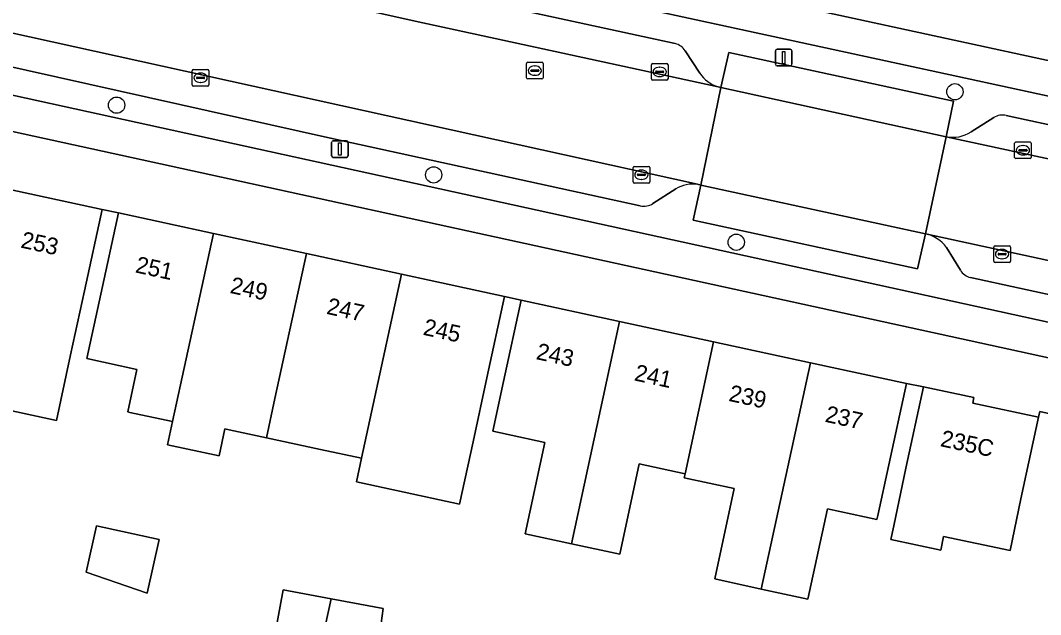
# Model space of a CAD drawing. Extents: x 158086 to 159499, y 382904 to 383981.
# Drawn here: x 158217.7 to 158278.9, y 383169 to 383204.7 of the extents above; entities that cross this region are included whole.
import ezdxf

# ---------------------------------------------------------------- set-up
doc = ezdxf.new("R2010")
doc.units = 0
for name, color, linetype in [('IMGEO_Berm_open', 7, 'Continuous'), ('IMGEO_Boom', 7, 'Continuous'), ('IMGEO_Erf', 7, 'Continuous'), ('IMGEO_Fietspad_gesloten', 7, 'Continuous'), ('IMGEO_Kolk', 7, 'Continuous'), ('IMGEO_Lichtmast', 7, 'Continuous'), ('IMGEO_Pand', 7, 'Continuous'), ('IMGEO_Pand_nummerreeks', 7, 'Continuous'), ('IMGEO_Parkeervlak_open', 7, 'Continuous'), ('IMGEO_Rijbaan_lokaal_gesloten', 7, 'Continuous'), ('IMGEO_Rijbaan_lokaal_open', 7, 'Continuous'), ('IMGEO_Rioolput', 7, 'Continuous'), ('IMGEO_Voetpad_open', 7, 'Continuous')]:
    doc.layers.add(name, color=color, linetype=linetype)

msp = doc.modelspace()

# ---------------------------------------------------------------- linework, layer by layer
at = {"layer": 'IMGEO_Berm_open'}
for points in [[(158276.869, 383198.965), (158310.165, 383191.768), (158320.914, 383189.662), (158321.216, 383191.287), (158309.726, 383193.572), (158241.35, 383208.396), (158202.859, 383217.005), (158187.053, 383220.294)], [(158186.095, 383218.765), (158192.996, 383217.388), (158201.806, 383215.545), (158240.906, 383206.806), (158256.997, 383203.295)], [(158254.9, 383193.55), (158236.292, 383197.608), (158201.626, 383205.353), (158201.292, 383203.669), (158307.14, 383180.487)], [(158257.594, 383202.867), (158258.48, 383201.517)], [(158259.571, 383200.688), (158259.738, 383200.649), (158260.208, 383202.76), (158273.709, 383199.843), (158273.257, 383197.701)], [(158274.761, 383197.987), (158276.124, 383198.855)], [(158272.028, 383191.873), (158271.532, 383189.764), (158258.073, 383192.693), (158258.527, 383194.795), (158258.327, 383194.843)], [(158257.032, 383194.571), (158255.648, 383193.69)], [(158274.112, 383189.687), (158273.277, 383191.058)], [(158304.134, 383182.846), (158274.722, 383189.241)]]:
    msp.add_lwpolyline(points, dxfattribs=at)
for centre, radius, start, end in [((158256.715, 383202.271), 1.062, 34.13748, 74.58769), ((158260.159, 383202.595), 1.995, 212.68951, 252.85147), ((158276.62, 383198.071), 0.928, 74.45828, 122.33991), ((158273.641, 383199.778), 2.113, 259.52241, 302.01117), ((158258.076, 383192.819), 2.039, 82.92928, 120.79451), ((158255.109, 383194.503), 0.975, 257.63992, 303.56239), ((158271.571, 383189.807), 2.116, 36.23738, 77.51196), ((158274.955, 383190.2), 0.987, 211.31108, 256.3443)]:
    msp.add_arc(centre, radius, start, end, dxfattribs=at)
at = {"layer": 'IMGEO_Boom'}
for centre in [(158273.785, 383200.399), (158223.458, 383199.595), (158242.492, 383195.409), (158260.658, 383191.365)]:
    msp.add_circle(centre, 0.489, dxfattribs=at)
at = {"layer": 'IMGEO_Erf'}
msp.add_lwpolyline([(158281.898, 383180.525), (158278.879, 383181.201), (158278.795, 383180.853), (158277.753, 383175.963), (158277.096, 383172.86), (158273.107, 383173.706), (158272.932, 383172.878), (158269.936, 383173.514), (158270.112, 383174.341), (158270.849, 383177.797), (158271.892, 383182.686), (158270.874, 383182.878), (158269.814, 383177.992), (158269.155, 383174.953), (158269.106, 383174.717), (158266.14, 383175.36), (158264.964, 383169.936), (158262.164, 383170.543), (158259.364, 383171.149), (158260.54, 383176.575), (158257.533, 383177.226), (158257.584, 383177.468), (158254.839, 383178.063), (158253.661, 383172.63), (158250.764, 383173.258), (158247.985, 383173.861), (158249.172, 383179.339), (158246.042, 383180.017), (158246.69, 383183.006), (158247.75, 383187.892), (158246.75, 383188.1), (158245.69, 383183.214), (158244.859, 383179.381), (158244.049, 383175.647), (158237.863, 383176.988), (158238.168, 383178.396), (158235.706, 383178.93), (158232.449, 383179.618), (158230.211, 383180.104), (158229.961, 383180.158), (158229.608, 383178.531), (158226.517, 383179.201), (158226.819, 383180.593), (158224.248, 383181.15), (158224.124, 383181.177), (158224.678, 383183.73), (158221.677, 383184.393), (158222.511, 383188.239), (158223.57, 383193.125), (158222.593, 383193.338), (158221.534, 383188.452), (158220.7, 383184.605), (158219.846, 383180.666), (158214.014, 383181.93)], dxfattribs=at)
for points in [[(158225.298, 383170.285), (158221.633, 383171.548), (158222.249, 383174.343), (158226.01, 383173.513)], [(158238.976, 383165.858), (158235.587, 383166.494), (158232.815, 383167.014), (158233.468, 383170.499), (158236.339, 383169.961), (158239.468, 383169.374)]]:
    msp.add_lwpolyline(points, close=True, dxfattribs=at)
at = {"layer": 'IMGEO_Fietspad_gesloten'}
for points in [[(158310.224, 383195.595), (158241.603, 383210.483), (158207.946, 383218.002), (158195.608, 383220.653), (158184.729, 383222.86)], [(158187.053, 383220.294), (158202.859, 383217.005), (158241.35, 383208.396), (158309.726, 383193.572), (158321.216, 383191.287), (158327.206, 383190.282)], [(158138.36, 383212.086), (158139.992, 383211.926), (158163.458, 383208.795), (158169.284, 383207.897), (158174.364, 383207.03), (158187.059, 383204.599), (158306.699, 383178.457)], [(158307.14, 383180.487), (158201.292, 383203.669), (158197.351, 383204.538), (158190.588, 383205.987)]]:
    msp.add_lwpolyline(points, dxfattribs=at)
at = {"layer": 'IMGEO_Kolk'}
for p, q in [((158255.561, 383201.168), (158255.561, 383202.02)), ((158255.636, 383202.094), (158256.488, 383202.094)), ((158256.562, 383202.02), (158256.562, 383201.168)), ((158228.002, 383200.812), (158228.002, 383201.664)), ((158228.077, 383201.738), (158228.929, 383201.738)), ((158228.49, 383201.518), (158228.515, 383201.518)), ((158229.003, 383201.664), (158229.003, 383200.812)), ((158255.82, 383201.588), (158255.82, 383201.6)), ((158256.258, 383201.551), (158255.86, 383201.551)), ((158255.863, 383201.637), (158256.261, 383201.637)), ((158256.049, 383201.874), (158256.074, 383201.874)), ((158256.304, 383201.6), (158256.304, 383201.588)), ((158228.261, 383201.232), (158228.261, 383201.244)), ((158228.699, 383201.195), (158228.301, 383201.195)), ((158228.304, 383201.281), (158228.702, 383201.281)), ((158228.513, 383200.958), (158228.488, 383200.958)), ((158228.745, 383201.244), (158228.745, 383201.232)), ((158256.488, 383201.094), (158255.636, 383201.094)), ((158256.072, 383201.314), (158256.047, 383201.314)), ((158228.929, 383200.738), (158228.077, 383200.738)), ((158277.371, 383196.459), (158277.371, 383197.311)), ((158277.446, 383197.385), (158278.298, 383197.385)), ((158277.859, 383197.165), (158277.884, 383197.165)), ((158278.372, 383197.311), (158278.372, 383196.459)), ((158277.63, 383196.879), (158277.63, 383196.891)), ((158278.068, 383196.842), (158277.67, 383196.842)), ((158277.673, 383196.928), (158278.071, 383196.928)), ((158277.882, 383196.605), (158277.857, 383196.605)), ((158278.114, 383196.891), (158278.114, 383196.879)), ((158254.538, 383195.918), (158255.39, 383195.918)), ((158278.298, 383196.385), (158277.446, 383196.385)), ((158254.463, 383194.992), (158254.463, 383195.844)), ((158254.722, 383195.412), (158254.722, 383195.424)), ((158255.16, 383195.375), (158254.762, 383195.375)), ((158254.765, 383195.461), (158255.163, 383195.461)), ((158254.951, 383195.698), (158254.976, 383195.698)), ((158255.206, 383195.424), (158255.206, 383195.412)), ((158255.464, 383195.844), (158255.464, 383194.992)), ((158255.39, 383194.918), (158254.538, 383194.918)), ((158254.974, 383195.138), (158254.949, 383195.138)), ((158276.118, 383190.224), (158276.118, 383191.076)), ((158276.193, 383191.15), (158277.045, 383191.15)), ((158277.119, 383191.076), (158277.119, 383190.224)), ((158276.377, 383190.644), (158276.377, 383190.656)), ((158276.815, 383190.607), (158276.417, 383190.607)), ((158276.42, 383190.693), (158276.818, 383190.693)), ((158276.606, 383190.93), (158276.631, 383190.93)), ((158276.861, 383190.656), (158276.861, 383190.644)), ((158277.045, 383190.15), (158276.193, 383190.15)), ((158276.629, 383190.37), (158276.604, 383190.37))]:
    msp.add_line(p, q, dxfattribs=at)
for points in [[(158255.561, 383201.168), (158255.561, 383202.02)], [(158255.636, 383202.094), (158256.488, 383202.094)], [(158256.562, 383202.02), (158256.562, 383201.168)], [(158228.002, 383200.812), (158228.002, 383201.664)], [(158228.077, 383201.738), (158228.929, 383201.738)], [(158229.003, 383201.664), (158229.003, 383200.812)], [(158256.488, 383201.094), (158255.636, 383201.094)], [(158228.929, 383200.738), (158228.077, 383200.738)], [(158277.371, 383196.459), (158277.371, 383197.311)], [(158277.446, 383197.385), (158278.298, 383197.385)], [(158278.372, 383197.311), (158278.372, 383196.459)], [(158254.538, 383195.918), (158255.39, 383195.918)], [(158278.298, 383196.385), (158277.446, 383196.385)], [(158254.463, 383194.992), (158254.463, 383195.844)], [(158255.464, 383195.844), (158255.464, 383194.992)], [(158255.39, 383194.918), (158254.538, 383194.918)], [(158276.118, 383190.224), (158276.118, 383191.076)], [(158276.193, 383191.15), (158277.045, 383191.15)], [(158277.119, 383191.076), (158277.119, 383190.224)], [(158277.045, 383190.15), (158276.193, 383190.15)]]:
    msp.add_lwpolyline(points, dxfattribs=at)
for centre, radius, start, end in [((158255.638, 383202.018), 0.0765, 91.55205, 178.44795), ((158255.638, 383202.018), 0.0765, 91.55205, 178.44795), ((158256.486, 383202.018), 0.0765, 1.55205, 88.44795), ((158256.486, 383202.018), 0.0765, 1.55205, 88.44795), ((158228.079, 383201.662), 0.0765, 91.55205, 178.44795), ((158228.079, 383201.662), 0.0765, 91.55205, 178.44795), ((158228.927, 383201.662), 0.0765, 1.55205, 88.44795), ((158228.927, 383201.662), 0.0765, 1.55205, 88.44795), ((158255.86, 383201.597), 0.0403, 85.87752, 175.75265), ((158255.857, 383201.587), 0.0366, 178.93798, 274.71019), ((158256.261, 383201.594), 0.043, 264.86636, 352.45326), ((158256.265, 383201.599), 0.0386, 1.73085, 96.63898), ((158228.079, 383200.814), 0.0765, 181.55205, 268.44795), ((158228.079, 383200.814), 0.0765, 181.55205, 268.44795), ((158228.301, 383201.241), 0.0403, 85.87752, 175.75265), ((158228.298, 383201.231), 0.0366, 178.93798, 274.71019), ((158228.702, 383201.238), 0.043, 264.86636, 352.45326), ((158228.706, 383201.243), 0.0386, 1.73085, 96.63898), ((158228.927, 383200.814), 0.0765, 271.55205, 358.44795), ((158228.927, 383200.814), 0.0765, 271.55205, 358.44795), ((158255.638, 383201.17), 0.0765, 181.55205, 268.44795), ((158255.638, 383201.17), 0.0765, 181.55205, 268.44795), ((158256.486, 383201.17), 0.0765, 271.55205, 358.44795), ((158256.486, 383201.17), 0.0765, 271.55205, 358.44795), ((158277.448, 383197.309), 0.0765, 91.55205, 178.44795), ((158277.448, 383197.309), 0.0765, 91.55205, 178.44795), ((158278.296, 383197.309), 0.0765, 1.55205, 88.44795), ((158278.296, 383197.309), 0.0765, 1.55205, 88.44795), ((158277.67, 383196.888), 0.0403, 85.87752, 175.75265), ((158277.667, 383196.878), 0.0366, 178.93798, 274.71019), ((158278.071, 383196.885), 0.043, 264.86636, 352.45326), ((158278.075, 383196.89), 0.0386, 1.73085, 96.63898), ((158254.54, 383195.842), 0.0765, 91.55205, 178.44795), ((158254.54, 383195.842), 0.0765, 91.55205, 178.44795), ((158255.388, 383195.842), 0.0765, 1.55205, 88.44795), ((158255.388, 383195.842), 0.0765, 1.55205, 88.44795), ((158277.448, 383196.461), 0.0765, 181.55205, 268.44795), ((158277.448, 383196.461), 0.0765, 181.55205, 268.44795), ((158278.296, 383196.461), 0.0765, 271.55205, 358.44795), ((158278.296, 383196.461), 0.0765, 271.55205, 358.44795), ((158254.762, 383195.421), 0.0403, 85.87752, 175.75265), ((158254.759, 383195.411), 0.0366, 178.93798, 274.71019), ((158255.163, 383195.418), 0.043, 264.86636, 352.45326), ((158255.167, 383195.423), 0.0386, 1.73085, 96.63898), ((158254.54, 383194.994), 0.0765, 181.55205, 268.44795), ((158254.54, 383194.994), 0.0765, 181.55205, 268.44795), ((158255.388, 383194.994), 0.0765, 271.55205, 358.44795), ((158255.388, 383194.994), 0.0765, 271.55205, 358.44795), ((158276.195, 383191.074), 0.0765, 91.55205, 178.44795), ((158276.195, 383191.074), 0.0765, 91.55205, 178.44795), ((158277.043, 383191.074), 0.0765, 1.55205, 88.44795), ((158277.043, 383191.074), 0.0765, 1.55205, 88.44795), ((158276.417, 383190.653), 0.0403, 85.87752, 175.75265), ((158276.414, 383190.643), 0.0366, 178.93798, 274.71019), ((158276.818, 383190.65), 0.043, 264.86636, 352.45326), ((158276.822, 383190.655), 0.0386, 1.73085, 96.63898), ((158276.195, 383190.226), 0.0765, 181.55205, 268.44795), ((158276.195, 383190.226), 0.0765, 181.55205, 268.44795), ((158277.043, 383190.226), 0.0765, 271.55205, 358.44795), ((158277.043, 383190.226), 0.0765, 271.55205, 358.44795)]:
    msp.add_arc(centre, radius, start, end, dxfattribs=at)
for centre, major_axis, ratio, start_param, end_param in [((158228.489, 383201.238), (-0.387, 0.002), 0.722429, 4.712389, 7.853982), ((158228.514, 383201.238), (-0.39, 0.002), 0.717154, 1.570796, 4.712389), ((158256.048, 383201.594), (-0.387, 0.002), 0.722429, 4.712389, 7.853982), ((158256.073, 383201.594), (-0.39, 0.002), 0.717154, 1.570796, 4.712389), ((158277.858, 383196.885), (-0.387, 0.002), 0.722429, 4.712389, 7.853982), ((158277.883, 383196.885), (-0.39, 0.002), 0.717154, 1.570796, 4.712389), ((158254.95, 383195.418), (-0.387, 0.002), 0.722429, 4.712389, 7.853982), ((158254.975, 383195.418), (-0.39, 0.002), 0.717154, 1.570796, 4.712389), ((158276.605, 383190.65), (-0.387, 0.002), 0.722429, 4.712389, 7.853982), ((158276.63, 383190.65), (-0.39, 0.002), 0.717154, 1.570796, 4.712389)]:
    msp.add_ellipse(centre, major_axis=major_axis, ratio=ratio, start_param=start_param, end_param=end_param, dxfattribs=at)
at = {"layer": 'IMGEO_Lichtmast'}
for p, q in [((158263.006, 383202.051), (158263.006, 383202.851)), ((158263.006, 383202.851), (158263.006, 383202.051)), ((158263.106, 383202.951), (158263.896, 383202.951)), ((158263.896, 383202.951), (158263.106, 383202.951)), ((158263.996, 383202.851), (158263.996, 383202.051)), ((158263.996, 383202.051), (158263.996, 383202.851)), ((158263.896, 383201.951), (158263.106, 383201.951)), ((158263.106, 383201.951), (158263.896, 383201.951)), ((158236.361, 383196.56), (158236.361, 383197.36)), ((158236.361, 383197.36), (158236.361, 383196.56)), ((158236.461, 383197.46), (158237.251, 383197.46)), ((158237.251, 383197.46), (158236.461, 383197.46)), ((158237.351, 383197.36), (158237.351, 383196.56)), ((158237.351, 383196.56), (158237.351, 383197.36)), ((158237.251, 383196.46), (158236.461, 383196.46)), ((158236.461, 383196.46), (158237.251, 383196.46))]:
    msp.add_line(p, q, dxfattribs=at)
for points in [[(158263.426, 383202.826), (158263.576, 383202.826), (158263.576, 383202.076), (158263.426, 383202.076), (158263.426, 383202.826)], [(158236.781, 383197.335), (158236.931, 383197.335), (158236.931, 383196.585), (158236.781, 383196.585), (158236.781, 383197.335)]]:
    msp.add_lwpolyline(points, dxfattribs=at)
for centre, start, end in [((158263.106, 383202.851), 90, 180), ((158263.106, 383202.851), 90, 180), ((158263.896, 383202.851), 0, 90), ((158263.896, 383202.851), 360, 90), ((158263.106, 383202.051), 180, 270), ((158263.106, 383202.051), 180, 270), ((158263.896, 383202.051), 270, 0), ((158263.896, 383202.051), 270, 0), ((158236.461, 383197.36), 90, 180), ((158236.461, 383197.36), 90, 180), ((158237.251, 383197.36), 0, 90), ((158237.251, 383197.36), 360, 90), ((158236.461, 383196.56), 180, 270), ((158236.461, 383196.56), 180, 270), ((158237.251, 383196.56), 270, 0), ((158237.251, 383196.56), 270, 0)]:
    msp.add_arc(centre, 0.1, start, end, dxfattribs=at)
at = {"layer": 'IMGEO_Pand'}
for points in [[(158216.769, 383194.601), (158214.361, 383183.524), (158214.014, 383181.93), (158219.846, 383180.666), (158220.7, 383184.605), (158221.534, 383188.452), (158222.593, 383193.338)], [(158229.271, 383191.889), (158223.57, 383193.125), (158222.511, 383188.239), (158221.677, 383184.393), (158224.678, 383183.73), (158224.124, 383181.177), (158224.248, 383181.15), (158226.819, 383180.593)], [(158234.849, 383190.68), (158229.271, 383191.889), (158226.819, 383180.593), (158226.517, 383179.201), (158229.608, 383178.531), (158229.961, 383180.158), (158230.211, 383180.104), (158232.449, 383179.618), (158232.96, 383181.975)], [(158240.563, 383189.441), (158234.849, 383190.68), (158232.96, 383181.975), (158232.449, 383179.618), (158235.706, 383178.93), (158238.168, 383178.396)], [(158246.75, 383188.1), (158240.563, 383189.441), (158238.168, 383178.396), (158237.863, 383176.988), (158244.049, 383175.647), (158244.859, 383179.381), (158245.69, 383183.214)], [(158250.764, 383173.258), (158253.659, 383186.611), (158247.75, 383187.892), (158246.69, 383183.006), (158246.042, 383180.017), (158249.172, 383179.339), (158247.985, 383173.861)], [(158250.764, 383173.258), (158253.661, 383172.63), (158254.839, 383178.063), (158257.584, 383177.468), (158259.301, 383185.387), (158253.659, 383186.611)], [(158265.108, 383184.129), (158259.301, 383185.387), (158257.584, 383177.468), (158257.533, 383177.226), (158260.54, 383176.575), (158259.364, 383171.149), (158262.164, 383170.543)], [(158262.164, 383170.543), (158264.964, 383169.936), (158266.14, 383175.36), (158269.106, 383174.717), (158269.155, 383174.953), (158269.814, 383177.992), (158270.874, 383182.878), (158265.108, 383184.129)], [(158278.795, 383180.853), (158274.853, 383181.694), (158274.926, 383182.039), (158271.892, 383182.686), (158270.849, 383177.797), (158270.112, 383174.341), (158269.936, 383173.514), (158272.932, 383172.878), (158273.107, 383173.706), (158277.096, 383172.86), (158277.753, 383175.963)], [(158221.633, 383171.548), (158225.298, 383170.285), (158226.01, 383173.513), (158222.249, 383174.343)], [(158236.339, 383169.961), (158233.468, 383170.499), (158232.815, 383167.014), (158235.587, 383166.494)], [(158236.339, 383169.961), (158235.587, 383166.494), (158238.976, 383165.858), (158239.468, 383169.374)]]:
    msp.add_lwpolyline(points, close=True, dxfattribs=at)
at = {"layer": 'IMGEO_Parkeervlak_open'}
for points in [[(158175.54, 383218.731), (158201.478, 383213.544), (158241.385, 383204.641), (158259.571, 383200.688)], [(158256.997, 383203.295), (158240.906, 383206.806), (158201.806, 383215.545), (158192.996, 383217.388), (158186.095, 383218.765)], [(158258.327, 383194.843), (158206.139, 383206.386), (158174.939, 383212.762)], [(158194.754, 383206.832), (158197.724, 383206.166), (158201.626, 383205.353), (158236.292, 383197.608), (158254.9, 383193.55)], [(158258.48, 383201.517), (158257.594, 383202.867)], [(158326.927, 383188.643), (158320.914, 383189.662), (158310.165, 383191.768), (158276.869, 383198.965)], [(158276.124, 383198.855), (158274.761, 383197.987)], [(158273.257, 383197.701), (158309.28, 383189.934)], [(158255.648, 383193.69), (158257.032, 383194.571)], [(158304.012, 383184.929), (158272.028, 383191.873)], [(158273.277, 383191.058), (158274.112, 383189.687)], [(158274.722, 383189.241), (158304.134, 383182.846), (158317.844, 383179.993), (158323.83, 383178.975)]]:
    msp.add_lwpolyline(points, dxfattribs=at)
for points in [[(158259.738, 383200.649), (158273.257, 383197.701), (158273.709, 383199.843), (158260.208, 383202.76)], [(158258.527, 383194.795), (158258.073, 383192.693), (158271.532, 383189.764), (158272.028, 383191.873)]]:
    msp.add_lwpolyline(points, close=True, dxfattribs=at)
for centre, radius, start, end in [((158256.715, 383202.271), 1.062, 34.13748, 74.58769), ((158260.159, 383202.595), 1.995, 212.68951, 252.85147), ((158276.62, 383198.071), 0.928, 74.45828, 122.33991), ((158273.641, 383199.778), 2.113, 259.52241, 302.01117), ((158258.076, 383192.819), 2.039, 82.92928, 120.79451), ((158255.109, 383194.503), 0.975, 257.63992, 303.56239), ((158271.571, 383189.807), 2.116, 36.23738, 77.51196), ((158274.955, 383190.2), 0.987, 211.31108, 256.3443)]:
    msp.add_arc(centre, radius, start, end, dxfattribs=at)
at = {"layer": 'IMGEO_Rijbaan_lokaal_gesloten'}
for points in [[(158174.939, 383212.762), (158206.139, 383206.386), (158258.327, 383194.843), (158258.527, 383194.795), (158259.738, 383200.649), (158259.571, 383200.688), (158241.385, 383204.641), (158201.478, 383213.544), (158175.54, 383218.731)], [(158309.28, 383189.934), (158273.257, 383197.701), (158272.028, 383191.873), (158304.012, 383184.929)]]:
    msp.add_lwpolyline(points, dxfattribs=at)
at = {"layer": 'IMGEO_Rijbaan_lokaal_open'}
msp.add_lwpolyline([(158259.738, 383200.649), (158258.527, 383194.795), (158272.028, 383191.873), (158273.257, 383197.701)], close=True, dxfattribs=at)
at = {"layer": 'IMGEO_Rioolput'}
for p, q in [((158248.064, 383201.242), (158248.064, 383202.094)), ((158248.139, 383202.168), (158248.991, 383202.168)), ((158249.065, 383202.094), (158249.065, 383201.242)), ((158248.323, 383201.662), (158248.323, 383201.674)), ((158248.761, 383201.625), (158248.363, 383201.625)), ((158248.366, 383201.711), (158248.764, 383201.711)), ((158248.552, 383201.948), (158248.577, 383201.948)), ((158248.807, 383201.674), (158248.807, 383201.662)), ((158248.991, 383201.168), (158248.139, 383201.168)), ((158248.575, 383201.388), (158248.55, 383201.388))]:
    msp.add_line(p, q, dxfattribs=at)
for points in [[(158248.064, 383201.242), (158248.064, 383202.094)], [(158248.139, 383202.168), (158248.991, 383202.168)], [(158249.065, 383202.094), (158249.065, 383201.242)], [(158248.991, 383201.168), (158248.139, 383201.168)]]:
    msp.add_lwpolyline(points, dxfattribs=at)
for centre, radius, start, end in [((158248.141, 383202.092), 0.0765, 91.55205, 178.44795), ((158248.141, 383202.092), 0.0765, 91.55205, 178.44795), ((158248.989, 383202.092), 0.0765, 1.55205, 88.44795), ((158248.989, 383202.092), 0.0765, 1.55205, 88.44795), ((158248.363, 383201.671), 0.0403, 85.87752, 175.75265), ((158248.36, 383201.661), 0.0366, 178.93798, 274.71019), ((158248.764, 383201.668), 0.043, 264.86636, 352.45326), ((158248.768, 383201.673), 0.0386, 1.73085, 96.63898), ((158248.141, 383201.244), 0.0765, 181.55205, 268.44795), ((158248.141, 383201.244), 0.0765, 181.55205, 268.44795), ((158248.989, 383201.244), 0.0765, 271.55205, 358.44795), ((158248.989, 383201.244), 0.0765, 271.55205, 358.44795)]:
    msp.add_arc(centre, radius, start, end, dxfattribs=at)
for centre, major_axis, ratio, start_param, end_param in [((158248.551, 383201.668), (-0.387, 0.002), 0.722429, 4.712389, 7.853982), ((158248.576, 383201.668), (-0.39, 0.002), 0.717154, 1.570796, 4.712389)]:
    msp.add_ellipse(centre, major_axis=major_axis, ratio=ratio, start_param=start_param, end_param=end_param, dxfattribs=at)
at = {"layer": 'IMGEO_Voetpad_open'}
for points in [[(158184.729, 383222.86), (158195.608, 383220.653), (158207.946, 383218.002), (158241.603, 383210.483), (158310.224, 383195.595)], [(158306.699, 383178.457), (158187.059, 383204.599)], [(158216.769, 383194.601), (158222.593, 383193.338), (158223.57, 383193.125), (158229.271, 383191.889), (158234.849, 383190.68), (158240.563, 383189.441), (158246.75, 383188.1), (158247.75, 383187.892), (158253.659, 383186.611), (158259.301, 383185.387), (158265.108, 383184.129), (158270.874, 383182.878), (158271.892, 383182.686), (158274.926, 383182.039), (158274.853, 383181.694), (158278.795, 383180.853), (158278.879, 383181.201), (158281.898, 383180.525)]]:
    msp.add_lwpolyline(points, dxfattribs=at)

# ---------------------------------------------------------------- texts
at = {"layer": 'IMGEO_Pand_nummerreeks'}
for s, rotation, p in [('253', 347.76893, (158217.656, 383191.052)), ('251', 347.76735, (158224.535, 383189.56)), ('249', 347.76735, (158230.22, 383188.327)), ('247', 347.76735, (158236.015, 383187.071)), ('245', 347.76735, (158241.81, 383185.815)), ('243', 347.76588, (158248.598, 383184.352)), ('241', 347.76588, (158254.489, 383183.075)), ('239', 347.76588, (158260.16, 383181.845)), ('237', 347.76588, (158265.941, 383180.592)), ('235C', 348.00226, (158272.862, 383179.126))]:
    msp.add_text(s, height=1, rotation=rotation, dxfattribs=at).set_placement(p)

doc.saveas('drawing.dxf')
